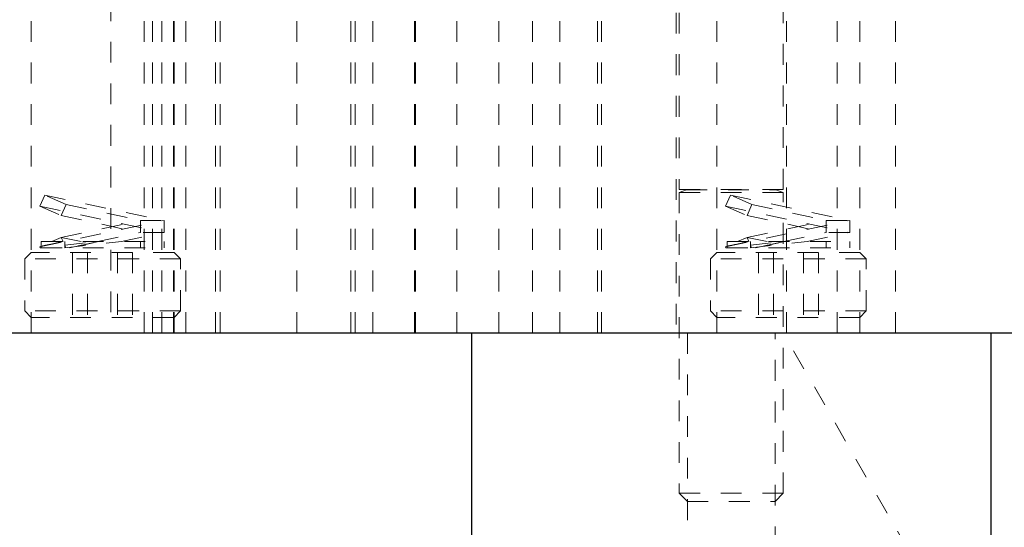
# Model space of a CAD drawing. Header units: inches. Extents: x 1802 to 2468, y -208 to -72.
# Tile 303 of 595: x 2073.29 to 2078.03, y -118.63 to -116.19. Entities that reach past the tile are written whole.
import ezdxf

# ---------------------------------------------------------------- set-up
doc = ezdxf.new("R2010")
doc.units = ezdxf.units.IN
doc.header["$LTSCALE"] = 0.5
doc.header["$MEASUREMENT"] = 0
doc.linetypes.add('HIDDEN', pattern=[0.225, 0.15, -0.075])
doc.layers.add('DSS-M-S', color=53, linetype='Continuous')
doc.layers.add('SVD-M-S', color=8, linetype='Continuous')

msp = doc.modelspace()

# ---------------------------------------------------------------- linework, layer by layer
at = {"layer": 'DSS-M-S', "linetype": 'HIDDEN', "lineweight": 18}
for p, q in [((2073.34541, -115.19667), (2073.34541, -117.69667)), ((2073.88866, -115.19667), (2073.88866, -117.69667)), ((2073.97366, -115.19667), (2073.97366, -117.69667)), ((2074.03058, -115.19667), (2074.03058, -117.69667)), ((2074.03291, -117.69667), (2074.03291, -115.19667)), ((2074.08966, -117.69667), (2074.08966, -115.19667)), ((2074.23158, -117.69667), (2074.23158, -115.19667)), ((2074.25466, -117.69667), (2074.25466, -115.19667)), ((2074.62366, -115.19667), (2074.62366, -117.69667)), ((2074.88291, -115.19667), (2074.88291, -117.69667)), ((2074.90466, -117.69667), (2074.90466, -115.19667)), ((2074.98866, -115.19667), (2074.98866, -117.69667)), ((2075.18966, -117.69667), (2075.18966, -115.19667)), ((2075.19541, -117.69667), (2075.19541, -115.19667)), ((2075.39404, -115.19667), (2075.39404, -117.69667)), ((2075.59504, -117.69667), (2075.59504, -115.19667)), ((2075.75791, -115.19667), (2075.75791, -117.69667)), ((2075.88866, -115.19667), (2075.88866, -117.69667)), ((2076.07041, -117.69667), (2076.07041, -115.19667)), ((2076.08966, -117.69667), (2076.08966, -115.19667)), ((2076.64541, -115.19667), (2076.64541, -117.69667)), ((2077.22366, -115.19667), (2077.22366, -117.69667)), ((2077.33291, -117.69667), (2077.33291, -115.19667)), ((2077.50466, -117.69667), (2077.50466, -115.19667)), ((2073.72866, -115.69667), (2073.72866, -117.69667)), ((2073.92966, -117.69667), (2073.92966, -115.69667)), ((2076.44866, -115.75667), (2076.44866, -117.69667)), ((2076.97966, -117.69667), (2076.97966, -115.75667)), ((2076.50321, -117.69667), (2076.50321, -119.32667)), ((2076.92511, -119.32667), (2076.92511, -117.69667)), ((2077.96416, -119.42872), (2076.96416, -117.69667))]:
    msp.add_line(p, q, dxfattribs=at)
at = {"layer": 'DSS-M-S', "linetype": 'Continuous', "lineweight": 25}
for p, q in [((2067.96416, -117.69667), (2085.46416, -117.69667)), ((2075.46416, -117.69667), (2075.46416, -119.94667)), ((2077.96416, -117.69667), (2077.96416, -119.94667))]:
    msp.add_line(p, q, dxfattribs=at)
at = {"layer": 'SVD-M-S', "linetype": 'HIDDEN', "lineweight": 18}
for p, q in [((2076.46416, -115.75667), (2076.46416, -117.00707)), ((2076.96416, -117.00707), (2076.96416, -115.75667)), ((2076.46416, -117.00707), (2076.96416, -117.00707)), ((2076.49901, -117.00859), (2076.46416, -117.02128)), ((2076.46416, -117.02128), (2076.96416, -117.02128)), ((2076.46416, -117.02128), (2076.46416, -118.46762)), ((2076.49901, -117.00859), (2076.92931, -117.00859)), ((2076.96416, -117.02128), (2076.92931, -117.00859)), ((2076.96416, -118.46762), (2076.96416, -117.02128)), ((2073.41063, -117.03342), (2073.3869, -117.08654)), ((2073.41063, -117.03342), (2073.98447, -117.15577)), ((2073.51392, -117.07956), (2073.41063, -117.03342)), ((2073.49019, -117.13268), (2073.51392, -117.07956)), ((2073.51392, -117.07956), (2073.87135, -117.15577)), ((2076.71063, -117.03342), (2076.6869, -117.08654)), ((2076.71063, -117.03342), (2077.28447, -117.15577)), ((2076.81392, -117.07956), (2076.71063, -117.03342)), ((2076.79019, -117.13268), (2076.81392, -117.07956)), ((2076.81392, -117.07956), (2077.17135, -117.15577)), ((2073.3869, -117.08654), (2073.98447, -117.21395)), ((2073.3869, -117.08654), (2073.49019, -117.13268)), ((2076.6869, -117.08654), (2077.28447, -117.21395)), ((2076.6869, -117.08654), (2076.79019, -117.13268)), ((2073.3869, -117.28319), (2073.98447, -117.15577)), ((2073.49019, -117.13268), (2073.87135, -117.21395)), ((2073.49019, -117.23704), (2073.87135, -117.15577)), ((2073.87135, -117.15577), (2073.98447, -117.15577)), ((2073.87135, -117.21395), (2073.87135, -117.15577)), ((2073.98447, -117.15577), (2073.98447, -117.21395)), ((2076.6869, -117.28319), (2077.28447, -117.15577)), ((2076.79019, -117.13268), (2077.17135, -117.21395)), ((2076.79019, -117.23704), (2077.17135, -117.15577)), ((2077.17135, -117.15577), (2077.28447, -117.15577)), ((2077.17135, -117.21395), (2077.17135, -117.15577)), ((2077.28447, -117.15577), (2077.28447, -117.21395)), ((2073.6667, -117.25758), (2073.87135, -117.21395)), ((2073.77983, -117.25758), (2073.98447, -117.21395)), ((2073.98447, -117.21395), (2073.87135, -117.21395)), ((2076.9667, -117.25758), (2077.17135, -117.21395)), ((2077.07983, -117.25758), (2077.28447, -117.21395)), ((2077.28447, -117.21395), (2077.17135, -117.21395)), ((2073.39385, -117.25758), (2073.98447, -117.25758)), ((2073.39385, -117.25758), (2073.39385, -117.28008)), ((2073.49019, -117.23704), (2073.44421, -117.25758)), ((2073.58653, -117.25758), (2073.49019, -117.23704)), ((2073.49019, -117.23704), (2073.49936, -117.25758)), ((2073.50697, -117.28667), (2073.77983, -117.25758)), ((2073.50697, -117.27461), (2073.6667, -117.25758)), ((2073.50697, -117.25758), (2073.50697, -117.27461)), ((2073.53028, -117.28667), (2073.6667, -117.25758)), ((2073.87135, -117.28667), (2073.87135, -117.25758)), ((2073.98447, -117.28667), (2073.98447, -117.25758)), ((2076.69385, -117.25758), (2077.28447, -117.25758)), ((2076.69385, -117.25758), (2076.69385, -117.28008)), ((2076.79019, -117.23704), (2076.74421, -117.25758)), ((2076.88653, -117.25758), (2076.79019, -117.23704)), ((2076.79019, -117.23704), (2076.79936, -117.25758)), ((2076.80697, -117.28667), (2077.07983, -117.25758)), ((2076.80697, -117.27461), (2076.9667, -117.25758)), ((2076.80697, -117.25758), (2076.80697, -117.27461)), ((2076.83028, -117.28667), (2076.9667, -117.25758)), ((2077.17135, -117.28667), (2077.17135, -117.25758)), ((2077.28447, -117.28667), (2077.28447, -117.25758)), ((2073.34541, -117.30917), (2073.31416, -117.34042)), ((2074.03291, -117.30917), (2073.34541, -117.30917)), ((2073.39385, -117.28008), (2073.3869, -117.28319)), ((2073.3869, -117.28319), (2073.38846, -117.28667)), ((2073.38846, -117.28667), (2073.39385, -117.28667)), ((2073.39385, -117.28008), (2073.39385, -117.28667)), ((2073.39385, -117.28667), (2073.98447, -117.28667)), ((2073.50697, -117.28667), (2073.50697, -117.27461)), ((2073.51236, -117.28667), (2073.50697, -117.27461)), ((2073.54482, -117.30917), (2073.54482, -117.62167)), ((2073.61699, -117.30917), (2073.61699, -117.62167)), ((2073.76133, -117.30917), (2073.76133, -117.62167)), ((2073.8335, -117.30917), (2073.8335, -117.62167)), ((2074.06416, -117.34042), (2074.03291, -117.30917)), ((2076.64541, -117.30917), (2076.61416, -117.34042)), ((2077.33291, -117.30917), (2076.64541, -117.30917)), ((2076.69385, -117.28008), (2076.6869, -117.28319)), ((2076.6869, -117.28319), (2076.68846, -117.28667)), ((2076.68846, -117.28667), (2076.69385, -117.28667)), ((2076.69385, -117.28008), (2076.69385, -117.28667)), ((2076.69385, -117.28667), (2077.28447, -117.28667)), ((2076.80697, -117.28667), (2076.80697, -117.27461)), ((2076.81236, -117.28667), (2076.80697, -117.27461)), ((2076.84482, -117.30917), (2076.84482, -117.62167)), ((2076.91699, -117.30917), (2076.91699, -117.62167)), ((2077.06133, -117.30917), (2077.06133, -117.62167)), ((2077.1335, -117.30917), (2077.1335, -117.62167)), ((2077.36416, -117.34042), (2077.33291, -117.30917)), ((2074.06416, -117.34042), (2073.31416, -117.34042)), ((2073.31416, -117.34042), (2073.31416, -117.59042)), ((2074.06416, -117.59042), (2074.06416, -117.34042)), ((2077.36416, -117.34042), (2076.61416, -117.34042)), ((2076.61416, -117.34042), (2076.61416, -117.59042)), ((2077.36416, -117.59042), (2077.36416, -117.34042)), ((2074.06416, -117.59042), (2073.31416, -117.59042)), ((2073.31416, -117.59042), (2073.34541, -117.62167)), ((2074.03291, -117.62167), (2074.06416, -117.59042)), ((2077.36416, -117.59042), (2076.61416, -117.59042)), ((2076.61416, -117.59042), (2076.64541, -117.62167)), ((2077.33291, -117.62167), (2077.36416, -117.59042)), ((2074.03291, -117.62167), (2073.34541, -117.62167)), ((2077.33291, -117.62167), (2076.64541, -117.62167)), ((2076.46416, -118.46762), (2076.96416, -118.46762)), ((2076.46416, -118.46762), (2076.50321, -118.50667)), ((2076.92511, -118.50667), (2076.96416, -118.46762)), ((2076.50321, -118.50667), (2076.92511, -118.50667))]:
    msp.add_line(p, q, dxfattribs=at)
for centre, start, end in [((2076.49874, -117.00785), 290, 90), ((2076.92957, -117.00785), 90, 250)]:
    msp.add_arc(centre, 0.000787, start, end, dxfattribs=at)
for points, knots in [([(2073.49677, -117.25758), (2073.47382, -117.26258), (2073.42798, -117.27255), (2073.39785, -117.2792), (2073.39489, -117.27985), (2073.39385, -117.28008)], [0, 0, 0, 0, 0.3929294, 0.7851672, 1, 1, 1, 1]), ([(2073.6667, -117.25758), (2073.64627, -117.26208), (2073.60542, -117.27106), (2073.56157, -117.28089), (2073.54257, -117.28519), (2073.53599, -117.28667)], [0, 0, 0, 0, 0.3954206, 0.7905716, 1, 1, 1, 1]), ([(2076.79677, -117.25758), (2076.77382, -117.26258), (2076.72798, -117.27255), (2076.69785, -117.2792), (2076.69489, -117.27985), (2076.69385, -117.28008)], [0, 0, 0, 0, 0.3929294, 0.7851672, 1, 1, 1, 1]), ([(2076.9667, -117.25758), (2076.94627, -117.26208), (2076.90542, -117.27106), (2076.86157, -117.28089), (2076.84257, -117.28519), (2076.83599, -117.28667)], [0, 0, 0, 0, 0.3954206, 0.7905716, 1, 1, 1, 1])]:
    msp.add_open_spline(points, degree=3, knots=knots, dxfattribs=at)

doc.saveas('drawing.dxf')
